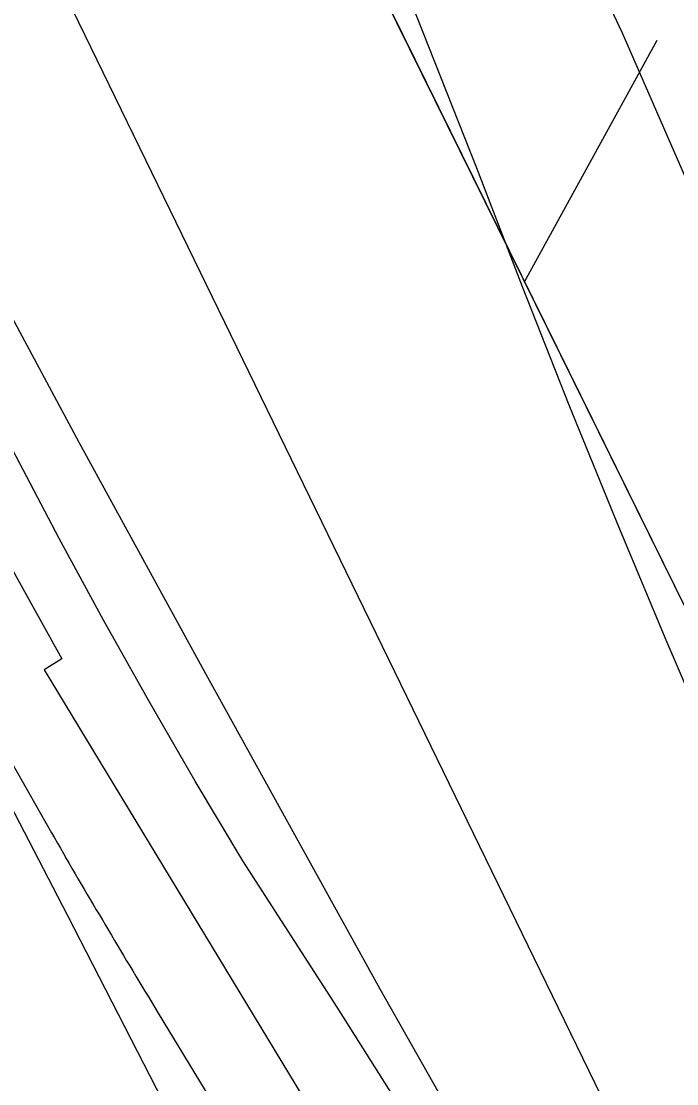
# Model space of a CAD drawing. Extents: x 3684037 to 3722149, y 433263 to 459021.
# Drawn here: x 3709110.7 to 3709226.9, y 446660.7 to 446849 of the extents above; entities that cross this region are included whole.
import ezdxf

# ---------------------------------------------------------------- set-up
doc = ezdxf.new("R2010")
doc.units = 0
for name, color, linetype in [('V-GRID-MAJR', 7, 'Continuous'), ('V-LEVE-TOET', 7, 'Continuous'), ('V-RIVR-EDGE', 7, 'Continuous'), ('V-RRAP-FSHR', 7, 'Continuous'), ('V-RRAP-RVMT', 7, 'Continuous'), ('V-SITE-VEGE', 7, 'Continuous'), ('V-TOPO-DPTH', 7, 'Continuous'), ('V-TOPO-MINR', 7, 'Continuous'), ('V-TOPO-WATR', 7, 'Continuous'), ('V-UTIL-IDEN', 7, 'Continuous')]:
    doc.layers.add(name, color=color, linetype=linetype)

msp = doc.modelspace()

# ---------------------------------------------------------------- linework, layer by layer
at = {"layer": 'V-GRID-MAJR'}
msp.add_spline([(3709426.74, 438923.75200000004), (3709355.373, 444981.088), (3709283.97, 451041.507), (3709212.5670000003, 457101.934), (3709212.531, 457105.01)], degree=3, dxfattribs=at)
at = {"layer": 'V-LEVE-TOET'}
msp.add_lwpolyline([(3708657.518, 447972.717), (3708723.646, 447842.026), (3708798.9450000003, 447691.72000000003), (3708860.342, 447568.43200000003), (3708949.9760000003, 447388.806), (3709060.747, 447172.896), (3709133.764, 447023.53500000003), (3709217.238, 446846.967), (3709294.958, 446668.862), (3709346.92, 446543.392), (3709417.109, 446387.869), (3709488.8710000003, 446229.57)], dxfattribs=at)
at = {"layer": 'V-RIVR-EDGE'}
for points in [[(3707057.62504595, 450459.9985688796), (3707081.517768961, 450431.0013155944), (3707105.387012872, 450392.50878220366), (3707125.1991496, 450359.0000294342), (3707163.4870794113, 450300.1246895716), (3707183.7603167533, 450270.23206831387), (3707206.7040052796, 450223.1508033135), (3707227.4003294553, 450181.5010029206), (3707252.1716496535, 450142.1019210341), (3707265.674842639, 450117.19978871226), (3707275.1242825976, 450098.63790559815), (3707318.3814583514, 450037.9416423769), (3707353.0677913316, 449985.40543367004), (3707385.057957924, 449939.65827620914), (3707406.2321534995, 449908.4069502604), (3707430.1047515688, 449871.27088545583), (3707455.784856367, 449833.6781922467), (3707495.454969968, 449785.1990907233), (3707517.080203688, 449753.4944905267), (3707534.19729208, 449727.22694519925), (3707562.1337056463, 449687.82003694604), (3707582.8322659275, 449647.0745489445), (3707592.7226815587, 449623.98998582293), (3707603.9863365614, 449607.68441147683), (3707632.367079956, 449565.11129180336), (3707692.270181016, 449470.46194598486), (3707727.8261667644, 449403.90665911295), (3707751.670813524, 449355.46668942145), (3707768.32568325, 449325.13085638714), (3707817.4005147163, 449240.0036239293), (3707854.7863682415, 449182.0348325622), (3707880.911920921, 449141.7280841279), (3707898.9355578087, 449116.3626150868), (3707960.227550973, 449034.82244477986), (3707990.864603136, 448990.4351100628), (3708021.0405546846, 448942.4316438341), (3708046.2405519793, 448893.5361637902), (3708087.204523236, 448819.7329611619), (3708107.4755244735, 448788.9360275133), (3708130.449400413, 448754.0629797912), (3708144.4013954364, 448727.8032608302), (3708155.184942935, 448700.1948996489), (3708176.3736731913, 448674.8216042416), (3708204.3067326, 448634.0582274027), (3708224.567671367, 448599.1918879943), (3708242.5756555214, 448567.4962322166), (3708259.6726189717, 448533.08987537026), (3708300.5437918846, 448421.7577085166), (3708313.1281377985, 448390.97978175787), (3708333.362243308, 448345.26169365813), (3708350.4580887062, 448310.40318061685), (3708400.43052425, 448222.56077488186), (3708436.0032807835, 448162.7878309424), (3708462.577635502, 448121.12349586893), (3708493.6355383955, 448064.07466962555), (3708520.6173272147, 448004.3229686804), (3708547.1659667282, 447952.2590411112), (3708560.6535069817, 447921.02672205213), (3708599.2896141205, 447820.0997379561), (3708618.619407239, 447774.38388596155), (3708636.6016761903, 447732.2886376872), (3708686.040337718, 447611.43994773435), (3708708.9672554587, 447557.5763398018), (3708728.763739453, 447517.73740029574), (3708790.8728369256, 447400.92681063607), (3708813.789692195, 447342.99379694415), (3708823.68681614, 447322.62217099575), (3708832.6997526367, 447310.3915926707), (3708843.9902408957, 447304.9377670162), (3708854.8296910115, 447299.93721560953), (3708866.566745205, 447292.2214909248), (3708878.2792022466, 447274.55832993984), (3708903.022571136, 447223.8553431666), (3708928.623294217, 447154.15956007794), (3708946.5574869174, 447092.62159539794), (3708972.6338452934, 447032.41997436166), (3709004.551338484, 446957.2826641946), (3709022.0915137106, 446919.2579397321), (3709036.89750877, 446872.64895586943), (3709065.6521446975, 446798.42378445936), (3709084.5532607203, 446762.20433062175), (3709116.0633198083, 446705.1543863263), (3709133.1736998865, 446676.1739038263), (3709190.8104297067, 446579.26936729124), (3709228.6462033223, 446520.39514548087), (3709242.1773476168, 446506.79691804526), (3709273.7164760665, 446461.50303483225), (3709296.2169528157, 446418.0401374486), (3709323.6497797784, 446357.8351622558), (3709346.1323676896, 446307.137765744), (3709405.0506565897, 446179.9354099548), (3709417.620467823, 446143.2794526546), (3709426.981581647, 446088.99723009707), (3709431.453949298, 446069.0911769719), (3709442.2419690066, 446043.291440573), (3709459.813449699, 446017.9270895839), (3709485.0302177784, 445975.8139524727), (3709516.5369227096, 445917.4075395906), (3709528.21583818, 445886.1796927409), (3709547.0677599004, 445830.06536630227), (3709579.843725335, 445736.3874160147), (3709592.4124185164, 445699.2793025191), (3709614.427197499, 445642.2528373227), (3709638.7295907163, 445596.07253055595), (3709660.324637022, 445552.1597130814), (3709689.1027520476, 445487.4298217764), (3709716.103547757, 445435.364776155), (3709727.8048242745, 445413.180053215), (3709766.953462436, 445336.6683856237), (3709796.1859697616, 445272.84168865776), (3709817.767599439, 445223.50299683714), (3709885.212009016, 445070.05433871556), (3709914.0057767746, 445011.65463414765), (3709955.3179253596, 444895.7997872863), (3709967.010257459, 444869.9978147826), (3709990.885091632, 444833.76606236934), (3710021.496428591, 444778.9791351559), (3710062.048493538, 444721.4546736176), (3710099.0011977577, 444671.1736556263), (3710125.538656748, 444614.5881661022), (3710149.3654146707, 444558.9136972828), (3710206.482905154, 444434.8809070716), (3710232.567089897, 444377.8443794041), (3710255.9506360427, 444325.78827820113), (3710301.8257145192, 444226.6520300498), (3710336.439374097, 444144.7256686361), (3710353.066292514, 444103.0859307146), (3710397.0813157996, 443983.1549697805), (3710422.253361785, 443922.9555848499), (3710475.8139775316, 443823.34817361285), (3710506.4443213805, 443776.2479017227), (3710521.28833022, 443745.01222850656), (3710531.1284334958, 443701.58063658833), (3710571.0986481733, 443591.6071744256), (3710592.2303577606, 443543.1739130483), (3710610.227161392, 443506.9566953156), (3710643.102633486, 443453.52064642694), (3710685.4107747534, 443374.7403714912), (3710721.42450696, 443310.44474754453), (3710726.820193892, 443298.2231136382), (3710725.871159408, 443280.1391019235), (3710724.914298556, 443258.8899968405), (3710728.489062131, 443241.69911699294), (3710736.594332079, 443228.1143061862), (3710746.513817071, 443216.78580414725), (3710761.8703569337, 443209.9654474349), (3710784.473694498, 443208.1009200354), (3710799.858185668, 443212.5844682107), (3710819.7798915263, 443223.387022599), (3710828.82525154, 443224.268973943), (3710831.984754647, 443222.00036659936), (3710845.470058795, 443189.8637351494), (3710847.702888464, 443178.5542400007), (3710844.5154340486, 443169.5189424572), (3710837.705139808, 443158.23180835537), (3710824.101322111, 443142.4398830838), (3710796.001672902, 443115.8319867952), (3710790.111343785, 443110.8728033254), (3710787.8427364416, 443107.7133002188), (3710786.4661429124, 443099.5778428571), (3710789.1321218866, 443080.5805743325), (3710800.822217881, 443053.87428943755), (3710807.1088005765, 443036.2245450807), (3710810.717105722, 443032.5983510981), (3710815.215188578, 443023.0918904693), (3710815.193945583, 443014.5009227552), (3710814.270626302, 443006.8165035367), (3710817.8621606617, 442996.4079666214), (3710822.813517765, 442987.35254413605), (3710832.2953812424, 442981.903190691), (3710839.9686199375, 442976.4583094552), (3710855.2972084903, 442958.33404785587), (3710863.4047145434, 442945.65354944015), (3710869.6901791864, 442927.55164888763), (3710881.8480841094, 442907.1744326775)], [(3705459.2609885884, 448025.4338505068), (3705478.181262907, 447991.0156329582), (3705490.6466582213, 447962.67892349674), (3705497.886274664, 447946.89059973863), (3705515.196078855, 447915.30695303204), (3705550.2240541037, 447853.7561290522), (3705577.199678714, 447806.37815928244), (3705592.0892782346, 447777.22671585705), (3705613.0133912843, 447735.5248869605), (3705627.0852571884, 447702.7361373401), (3705648.4127376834, 447660.6289412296), (3705670.9403216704, 447613.2619701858), (3705688.6394949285, 447575.6118136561), (3705703.1157281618, 447542.82206415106), (3705728.0505183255, 447487.76611454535), (3705750.155737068, 447433.12153145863), (3705764.2256032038, 447399.5240471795), (3705787.557922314, 447350.5376070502), (3705800.426685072, 447321.79553037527), (3705823.7710027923, 447277.66149819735), (3705853.129836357, 447212.8897339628), (3705867.200702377, 447179.69661701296), (3705884.5115064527, 447148.517337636), (3705906.216357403, 447095.49122375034), (3705936.00155575, 447039.61454087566), (3705952.47362864, 446996.3062413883), (3705954.4714680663, 446986.5964260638), (3705964.512659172, 446959.0744505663), (3705978.185157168, 446928.3085374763), (3706001.9328423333, 446883.76913808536), (3706017.2158104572, 446850.1686541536), (3706031.3046743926, 446824.25414913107), (3706060.2971362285, 446774.8493432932), (3706084.8695541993, 446736.77782140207), (3706095.754475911, 446723.40670266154), (3706096.150844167, 446720.17076414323), (3706091.2844378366, 446714.52162014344), (3706089.663968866, 446713.31251769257), (3706090.461704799, 446708.86247730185), (3706096.1148483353, 446705.61354028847), (3706102.9840935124, 446703.5747056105), (3706108.6282380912, 446696.68646263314), (3706116.2782211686, 446683.3233429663), (3706129.961717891, 446657.0054704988), (3706163.363224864, 446591.8193400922), (3706169.3887394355, 446575.6296486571), (3706187.0869128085, 446537.5751247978), (3706212.808440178, 446473.6210941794), (3706230.094247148, 446432.33263156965), (3706247.398052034, 446398.3227808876), (3706265.123222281, 446371.18617491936), (3706278.8077188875, 446345.27266978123), (3706293.681320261, 446309.65134908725), (3706314.591434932, 446262.28837758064), (3706333.5067098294, 446225.8483233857), (3706356.038293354, 446180.09882165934), (3706380.1853464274, 446133.5365857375), (3706396.283048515, 446102.36030601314), (3706412.7941168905, 446074.82233236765), (3706429.688555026, 446038.79164492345), (3706446.9753618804, 445997.9075496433), (3706455.379085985, 445962.3022270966), (3706478.2400455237, 445886.2241757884), (3706492.7132791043, 445852.221324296), (3706510.4004537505, 445809.7187598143), (3706528.098627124, 445771.6642359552), (3706558.2621958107, 445705.27300263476), (3706582.809616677, 445657.09229751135), (3706597.6902172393, 445624.3015481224), (3706628.25915314, 445558.3136822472), (3706659.6138263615, 445483.02336802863), (3706677.6863705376, 445432.8368244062), (3706696.968017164, 445381.0298118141), (3706750.0515385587, 445262.4181996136), (3706782.6343120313, 445193.1903956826), (3706806.7693664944, 445141.77575180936), (3706827.6774813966, 445093.60404564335), (3706850.971804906, 445029.251647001), (3706864.204939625, 444984.33387727), (3706871.8019288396, 444949.5392891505), (3706889.464106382, 444896.92754143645), (3706899.900665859, 444865.76526009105), (3706912.3530626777, 444832.1717753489), (3706928.848132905, 444798.1639244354), (3706942.5356291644, 444773.46352128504), (3706966.274315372, 444725.28481592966), (3706990.4233682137, 444679.53131466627), (3707016.9756276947, 444624.4713655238), (3707033.864066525, 444586.0144741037), (3707080.5137064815, 444481.9760839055), (3707095.3833083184, 444444.7372938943), (3707112.268747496, 444405.0673004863), (3707123.1276722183, 444381.1826311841), (3707171.385782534, 444273.5009354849), (3707203.15082239, 444200.6358253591), (3707218.0214241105, 444163.8014026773), (3707250.203829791, 444096.19206794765), (3707257.428447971, 444074.33823424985), (3707269.882844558, 444041.55348416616), (3707288.3577562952, 443990.55720600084), (3707304.028093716, 443950.0814775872), (3707342.974756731, 443837.9747386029), (3707365.860713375, 443772.0058705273), (3707378.693480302, 443728.70656999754), (3707379.8705864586, 443714.14634649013), (3707381.055691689, 443702.8210616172), (3707387.4745748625, 443682.1823296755), (3707398.330499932, 443657.0845583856), (3707418.0505099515, 443619.02503510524), (3707438.977622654, 443578.5363081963), (3707454.253591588, 443542.10525295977), (3707473.1368701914, 443492.7254442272), (3707483.176061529, 443464.3947340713), (3707531.0578012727, 443368.0363234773), (3707542.7274604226, 443344.9583890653), (3707550.7628130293, 443323.91129025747), (3707556.775329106, 443302.4648235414), (3707556.7633304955, 443297.61241559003), (3707558.764169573, 443289.1157022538), (3707568.429989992, 443273.3213791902), (3707583.724956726, 443244.5733032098), (3707593.778146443, 443221.9037356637), (3707598.205189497, 443213.40102302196), (3707609.506477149, 443204.8813123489), (3707611.9086839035, 443195.17049714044), (3707611.872688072, 443180.6132732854), (3707615.480997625, 443168.06888711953), (3707621.9068799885, 443150.26072648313), (3707634.3842739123, 443126.77642497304), (3707648.071770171, 443102.0760218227), (3707655.300387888, 443081.8396574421), (3707660.5361656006, 443073.3349450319), (3707674.23066105, 443051.46511318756), (3707678.635706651, 443034.0663193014), (3707682.6333852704, 443015.4554233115), (3707689.4656347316, 442998.4549974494), (3707701.917031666, 442964.4571453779), (3707713.9590618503, 442928.4384565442), (3707721.175680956, 442903.349684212), (3707726.3964604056, 442888.7794618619), (3707738.081117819, 442871.7670373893), (3707743.706264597, 442857.1958151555), (3707744.4850027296, 442845.0627955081), (3707747.2685794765, 442826.050531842), (3707753.7124597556, 442815.5209831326), (3707762.977912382, 442801.34512927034), (3707770.2135292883, 442783.9393361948), (3707772.585739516, 442762.0975011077), (3707776.166052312, 442738.23082972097), (3707779.760363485, 442720.02530094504), (3707786.591613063, 442702.6205077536), (3707805.499888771, 442663.34988225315), (3707822.7986942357, 442627.3181949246), (3707832.0301507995, 442599.39385186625), (3707839.2457700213, 442573.9007122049), (3707845.6846508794, 442561.3493268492), (3707852.5368980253, 442552.4362475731), (3707860.193880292, 442541.9036992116), (3707869.4663321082, 442530.55841665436), (3707886.3937664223, 442507.8718510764), (3707898.8601616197, 442479.9395089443), (3707916.135969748, 442434.60737304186), (3707928.5753680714, 442395.7571130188), (3707943.439970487, 442356.49648636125), (3707965.5811850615, 442316.40912712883), (3707989.726238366, 442269.0381565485), (3708009.8426166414, 442227.7426947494), (3708024.7172178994, 442192.5257413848), (3708061.3216672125, 442114.39185736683), (3708074.19742916, 442088.4803519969), (3708094.3098078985, 442045.5674208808), (3708116.024657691, 441996.5849802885), (3708126.0638490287, 441968.25427013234), (3708137.690513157, 441927.7885405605), (3708147.3253371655, 441899.4588302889), (3708157.761896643, 441868.2965489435), (3708179.0553810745, 441812.4408636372), (3708203.964174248, 441746.87136346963), (3708227.690861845, 441693.8402501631), (3708249.813078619, 441646.06991167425), (3708265.103045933, 441615.29999904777), (3708271.524928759, 441595.87436909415), (3708278.365177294, 441582.10888186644), (3708308.1063807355, 441508.4400365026), (3708330.6259656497, 441457.8381268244), (3708349.905612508, 441405.22237957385), (3708369.558630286, 441340.0702452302), (3708384.005866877, 441295.5538431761), (3708395.2611598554, 441268.4332353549), (3708411.757229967, 441234.82975177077), (3708423.4208898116, 441209.32561338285), (3708441.1150636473, 441169.65362020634), (3708458.4178686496, 441135.239402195), (3708469.274793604, 441110.54599823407), (3708475.28730968, 441089.09953151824), (3708486.945970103, 441061.5735564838), (3708507.055349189, 441017.44752338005), (3708523.5384208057, 440978.58726451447), (3708539.202758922, 440935.68533212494), (3708564.1435483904, 440883.0555864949), (3708587.089498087, 440841.3487581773), (3708595.1408488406, 440826.77153663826), (3708600.3546291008, 440809.3707429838), (3708606.7475152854, 440778.2184604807), (3708615.5866031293, 440755.14752525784), (3708636.8620896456, 440692.013228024), (3708652.91879648, 440644.25788779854), (3708673.412545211, 440592.04350822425), (3708688.685514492, 440554.3993509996), (3708705.9553233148, 440506.6410111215), (3708725.6613349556, 440462.92034523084), (3708743.353509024, 440422.43961739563), (3708759.4422121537, 440387.62403170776), (3708800.050339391, 440293.3054556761), (3708820.961453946, 440246.3468514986), (3708835.028320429, 440211.5362652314), (3708849.1041858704, 440180.3649849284), (3708876.059812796, 440124.89966857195), (3708892.157514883, 440093.72338884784), (3708912.2798924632, 440054.8541310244), (3708922.3300825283, 440030.97146149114), (3708931.9579073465, 439999.8111799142), (3708939.1845252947, 439978.7660808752), (3708948.0196136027, 439954.0776763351), (3708952.412660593, 439931.82647449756), (3708956.0019723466, 439911.59910907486), (3708960.015649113, 439899.45809035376), (3708969.6484733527, 439870.3196454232), (3708986.9362800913, 439829.8399174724), (3708999.3836774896, 439794.22459608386), (3709014.653647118, 439755.36733687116), (3709034.7480279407, 439705.1757938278), (3709046.79605743, 439671.58330896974), (3709063.280128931, 439633.1274174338), (3709075.7695214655, 439614.49552387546), (3709093.103322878, 439592.6166930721), (3709105.998082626, 439574.38816695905), (3709121.705415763, 439548.8740297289), (3709151.4686166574, 439484.1012656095), (3709171.5959936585, 439447.2538444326), (3709197.377514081, 439407.5618535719), (3709211.0500120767, 439376.7959404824), (3709222.3063049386, 439350.0796999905), (3709240.400846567, 439308.789237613), (3709252.8692415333, 439281.6656301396), (3709266.1473710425, 439254.94439022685), (3709270.9767816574, 439245.6319430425), (3709296.338936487, 439199.87544212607), (3709313.2213760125, 439158.99234673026), (3709331.3089184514, 439114.8713130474), (3709341.338110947, 439082.49692959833), (3709360.25438573, 439046.46124273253), (3709378.7622936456, 439008.80908643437), (3709407.717759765, 438944.44268941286), (3709416.407475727, 438923.6321006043)]]:
    msp.add_spline(points, degree=3, dxfattribs=at)
at = {"layer": 'V-RRAP-FSHR'}
msp.add_line((3709199.916, 446802.813), (3709223.412, 446845.62), dxfattribs=at)
msp.add_line((3709199.916, 446802.813), (3709223.412, 446845.62), dxfattribs=at)
for points in [[(3707624.7627999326, 449637.7660461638), (3707908.986288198, 449179.319197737), (3708101.3037283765, 448897.4119974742), (3708375.3117926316, 448394.2962210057), (3708614.651312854, 447886.39426853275), (3708740.158896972, 447614.8438042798), (3709095.798193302, 446900.37647561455), (3709408.480689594, 446257.9659790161), (3709470.119345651, 446119.7935628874), (3709595.2255217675, 445832.35471461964), (3709740.0396019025, 445461.9247622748), (3709924.3493620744, 445054.77007389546), (3710182.2601463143, 444571.2331774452), (3710449.8825465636, 443948.5387768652)], [(3708284.024, 448663.662), (3708890.529, 447430.514), (3709230.853, 446740.047), (3709733.47, 445642.59500000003), (3710219.361, 444700.161)], [(3709144.711, 446914.815), (3709230.853, 446740.047), (3709422.221, 446322.2)]]:
    msp.add_lwpolyline(points, dxfattribs=at)
at = {"layer": 'V-RRAP-RVMT'}
for p, q in [((3709043.2560000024, 446870.30100000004), (3709117.8960000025, 446736.01)), ((3709117.896000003, 446736.01), (3709114.790000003, 446734.023)), ((3709114.790000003, 446734.0230000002), (3709255.8050000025, 446501.34600000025))]:
    msp.add_line(p, q, dxfattribs=at)
at = {"layer": 'V-SITE-VEGE'}
for points in [[(3709183.2090000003, 446648.169), (3709166.686, 446674.242), (3709149.966, 446700.193), (3709141.534, 446714.299), (3709133.301, 446728.523), (3709125.267, 446742.859), (3709117.431, 446757.305), (3709109.798, 446771.86), (3709102.3680000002, 446786.52), (3709095.145, 446801.282), (3709088.122, 446816.14), (3709081.311, 446831.097), (3709074.708, 446846.145), (3709068.3140000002, 446861.284), (3709062.131, 446876.511), (3709051.6210000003, 446906.316), (3709040.9220000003, 446936.05100000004), (3709030.037, 446965.72000000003), (3709018.961, 446995.32), (3709007.701, 447024.848)], [(3709112.96, 447009.473), (3709124.724, 446983.075), (3709136.308, 446956.592), (3709147.699, 446930.032), (3709158.903, 446903.389), (3709169.919, 446876.669), (3709180.745, 446849.871), (3709191.382, 446822.999), (3709199.4760000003, 446801.96400000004), (3709207.773, 446781.01300000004), (3709216.27, 446760.14), (3709224.966, 446739.348), (3709233.86, 446718.643), (3709242.955, 446698.02400000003), (3709252.247, 446677.493), (3709261.733, 446657.052), (3709271.418, 446636.70300000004), (3709281.296, 446616.446), (3709291.37, 446596.287), (3709301.634, 446576.22500000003), (3709324.779, 446523.542), (3709348.11, 446470.94), (3709371.629, 446418.423)]]:
    msp.add_lwpolyline(points, dxfattribs=at)
at = {"layer": 'V-TOPO-DPTH'}
msp.add_lwpolyline([(3709626.6797392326, 445619.97505353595), (3709521.835387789, 445851.8911309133), (3709496.545130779, 445907.9837277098), (3709471.3302896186, 445964.11011390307), (3709446.228572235, 446020.28718419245), (3709421.2022707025, 446076.4980438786), (3709400.368933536, 446123.4183481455), (3709385.599880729, 446156.09270429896), (3709370.5429696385, 446188.63152447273), (3709355.054271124, 446220.96704067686), (3709339.2777143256, 446253.16702090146), (3709256.3397472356, 446419.63005845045), (3709210.9240076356, 446510.13656550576), (3709165.1658721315, 446600.4684031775), (3709118.894142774, 446690.538236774), (3709072.280017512, 446780.4334009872), (3709011.4064783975, 446897.01440978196), (3708995.1311201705, 446928.56764188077), (3708979.0674644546, 446960.2269615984), (3708963.321362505, 446992.0454127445), (3708947.786963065, 447023.9699515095)], dxfattribs=at)
at = {"layer": 'V-TOPO-MINR'}
msp.add_lwpolyline([(3709320.1756100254, 446432.18218282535), (3709296.6765091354, 446473.4456127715), (3709271.9078101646, 446514.02385034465), (3709246.581645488, 446554.32415223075), (3709221.7874371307, 446594.9420856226), (3709197.791163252, 446636.03646627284), (3709174.3268456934, 446677.4484784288), (3709142.804039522, 446734.37191472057), (3709120.9589784, 446774.33270751), (3709099.4068089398, 446814.4488001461), (3709078.293976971, 446854.7978425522), (3709057.4740366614, 446895.3021848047), (3709029.7492246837, 446949.97179052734), (3709023.0537750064, 446963.2787568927), (3709016.4147937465, 446976.6136139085), (3709009.860515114, 446989.99030690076), (3709003.362704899, 447003.3948905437)], dxfattribs=at)
at = {"layer": 'V-TOPO-WATR'}
msp.add_lwpolyline([(3709626.6797392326, 445619.97505353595), (3709521.835387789, 445851.8911309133), (3709496.545130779, 445907.9837277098), (3709471.3302896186, 445964.11011390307), (3709446.228572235, 446020.28718419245), (3709421.2022707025, 446076.4980438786), (3709400.368933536, 446123.4183481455), (3709385.599880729, 446156.09270429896), (3709370.5429696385, 446188.63152447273), (3709355.054271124, 446220.96704067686), (3709339.2777143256, 446253.16702090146), (3709256.3397472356, 446419.63005845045), (3709210.9240076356, 446510.13656550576), (3709165.1658721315, 446600.4684031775), (3709118.894142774, 446690.538236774), (3709072.280017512, 446780.4334009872), (3709011.4064783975, 446897.01440978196), (3708995.1311201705, 446928.56764188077), (3708979.0674644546, 446960.2269615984), (3708963.321362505, 446992.0454127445), (3708947.786963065, 447023.9699515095)], dxfattribs=at)
at = {"layer": 'V-UTIL-IDEN'}
for points in [[(3708284.024, 448663.662), (3708890.529, 447430.514), (3709230.853, 446740.047), (3709733.47, 445642.59500000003), (3710219.361, 444700.161)], [(3709144.711, 446914.815), (3709230.853, 446740.047), (3709422.221, 446322.2)]]:
    msp.add_lwpolyline(points, dxfattribs=at)

doc.saveas('drawing.dxf')
